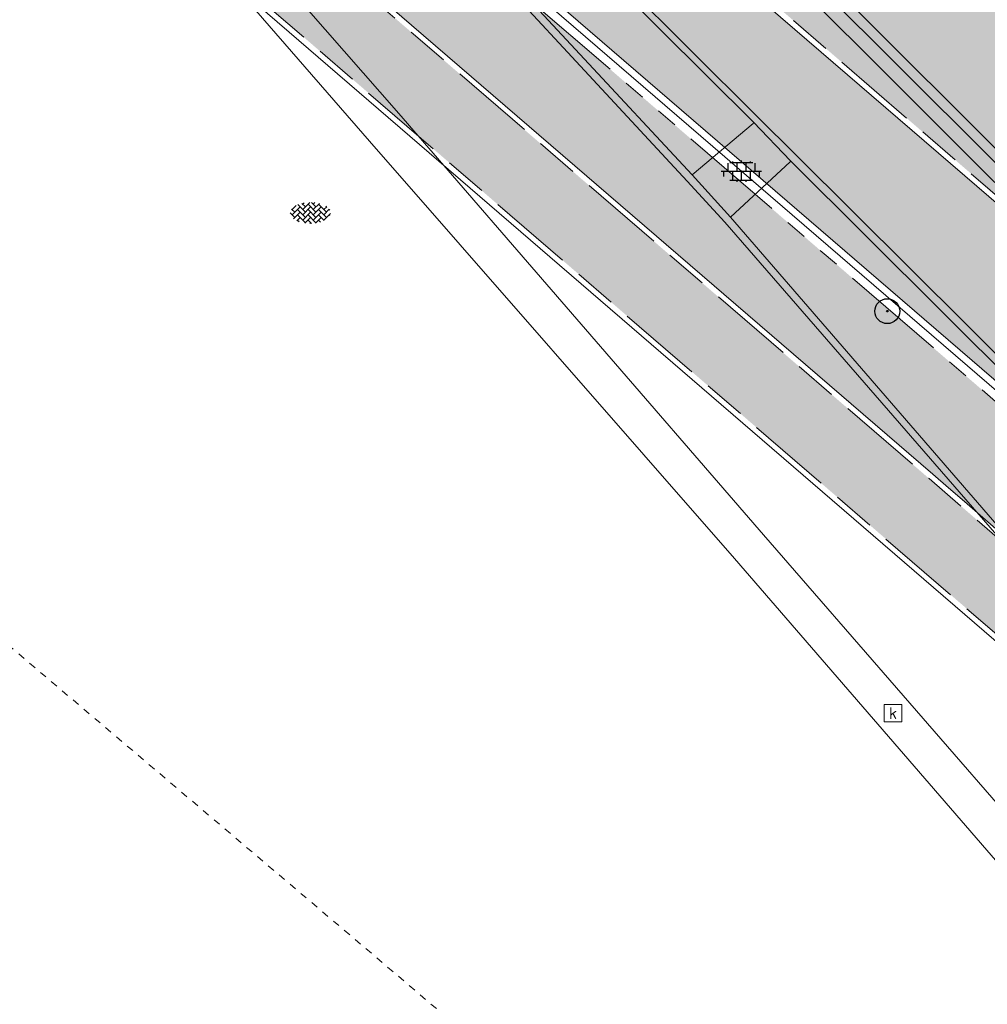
# Model space of a CAD drawing. Header units: metres. Extents: x 187916 to 189411, y 333285 to 334910.
# Tile 297 of 348: x 188974 to 188987, y 333990 to 334004. Entities that reach past the tile are written whole.
import ezdxf
from ezdxf.enums import TextEntityAlignment as Align

# ---------------------------------------------------------------- set-up
doc = ezdxf.new("R2010")
doc.units = ezdxf.units.M
for name, pattern in [('DASHED2', [0.375, 0.25, -0.125]), ('VH-OPSLUITBAND_100X200', [16, 8, -2, 4, -2]), ('VH-TROTTOIRBAND_180-200', [20, 10, -2, 2, -2, 2, -2])]:
    doc.linetypes.add(name, pattern=pattern)
for name, color, linetype, lineweight in [('B-ME-GR-BOOM-S', 253, 'Continuous', 25), ('B-ME-OG-TERREIN_CULTUURSCHEIDING-G', 253, 'DASHED2', 18), ('B-ME-RI-HWA_KOLK-S', 253, 'Continuous', 25), ('B-ME-VH-GOOT-G', 253, 'Continuous', 18), ('B-ME-VH-KANTOPSLUITING_ACHTERKANTBAND-G', 253, 'Continuous', 18), ('B-ME-VH-VERHARDING_ASFALT-G', 253, 'Continuous', 18), ('B-ME-VH-VERHARDING_BETONSTRAATSTEEN-G', 253, 'Continuous', 18), ('B-ME-VH-VERHARDING_BETONSTRAATSTEEN-S', 253, 'Continuous', 25), ('B-ME-VH-VERHARDING_TEGEL-G', 253, 'Continuous', 18), ('B-ME-VH-VERHARDING_TEGEL-S', 253, 'Continuous', 25), ('N-WE-GR-HAAG-HG01-A', 96, 'Continuous', 35), ('N-WE-VH-KANTOPSLUITING_OPSLUITBAND_80X200-G', 30, 'VH-OPSLUITBAND_100X200', 15), ('N-WE-VH-KANTOPSLUITING_RIJWIELPADBAND_4-12 200-G', 94, 'VH-TROTTOIRBAND_180-200', 15), ('N-WE-VH-KANTOPSLUITING_VOORKANTBAND-G', 7, 'Continuous', 15), ('N-WE-VH-KANTVERHARDING_STREKLAAG_BSS-G', 60, 'Continuous', 18), ('N-WE-VH-VERHARDING_BETONSTRAATSTEEN-ROOD-A', 11, 'Continuous', 18), ('N-WE-VH-VERHARDING_TEGEL-A', 254, 'Continuous', 5)]:
    doc.layers.add(name, color=color, linetype=linetype, lineweight=lineweight)
doc.styles.add('NLCS-ISO', font='NLCS-ISO.ttf')

# ---------------------------------------------------------------- blocks, each defined once
blk = doc.blocks.new('SVH-TEGEL_300X300_DUN_LINT_KL-SO')
for p, q in [((3.325515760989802e-16, 1.810386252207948), (2.755364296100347e-16, 1.499999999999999)), ((-2.25, 1.355676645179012), (-2.25, -6.969183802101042e-16)), ((-1.900843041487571, 1.499999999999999), (1.90084304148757, 1.499999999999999)), ((-1.5, 1.624087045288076), (-1.5, 1.499999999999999)), ((-0.7499999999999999, 1.5), (-0.7500000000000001, 1.377682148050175e-16)), ((0, 0), (-2.755364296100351e-16, -1.500000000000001)), ((0.7500000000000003, 1.499999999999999), (0.7500000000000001, -1.247991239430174e-15)), ((1.5, 1.624087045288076), (1.5, 1.499999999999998)), ((2.25, 1.355676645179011), (2.25, -4.133046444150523e-16)), ((-3.39489953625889, -4.866106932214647e-16), (3.39489953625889, -1.733835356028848e-15)), ((-3, -3.055132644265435e-15), (-3.000000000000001, -0.8474312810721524)), ((-1.900843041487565, -1.500000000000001), (1.900843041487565, -1.500000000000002)), ((-1.5, -8.346865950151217e-16), (-1.5, -1.500000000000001)), ((-0.7500000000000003, -1.499999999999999), (-0.7500000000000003, -1.765655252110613)), ((0.7499999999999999, -1.500000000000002), (0.7499999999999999, -1.765655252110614)), ((1.5, -2.495982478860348e-15), (1.5, -1.500000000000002)), ((2.999999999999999, -2.495982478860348e-15), (2.999999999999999, -0.8474312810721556))]:
    blk.add_line(p, q)
blk = doc.blocks.new('SGR-BOOM_01')
at = {"ltscale": 0.1}
h = blk.add_hatch(color=256, dxfattribs=at)
edge = h.paths.add_edge_path()
edge.add_arc((7.366995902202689e-12, -5.115907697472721e-12), 0.15, 0, 360)
for centre, radius in [((0, 0), 2.5), ((7.366995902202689e-12, -5.115907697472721e-12), 0.04499999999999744)]:
    blk.add_circle(centre, radius)
blk.add_circle((7.366995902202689e-12, -5.115907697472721e-12), 0.15, dxfattribs=at)
blk = doc.blocks.new('SRI-KOLK-SO')
at = {"color": 0, "linetype": 'ByBlock', "lineweight": 18}
blk.add_lwpolyline([(-1.125, -1.125), (1.125, -1.125), (1.125, 1.125), (-1.125, 1.125)], close=True, dxfattribs=at)
at = {"color": 0, "linetype": 'ByBlock', "lineweight": 18, "style": 'NLCS-ISO'}
blk.add_text('k', height=1.5, dxfattribs=at).set_placement((0, 0), align=Align.MIDDLE_CENTER)
blk = doc.blocks.new('SVH-BSS_KEIFORMAAT_KEPER-SO')
at = {"ltscale": 0.1}
for p, q in [((-5.336050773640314, 0.881278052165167), (-4.454772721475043, -7.582823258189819e-14)), ((-5.197234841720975, 0.7424621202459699), (-4.025666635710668, 1.914030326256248)), ((-5.197234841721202, -0.7424621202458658), (-2.969848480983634, 1.48492424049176)), ((-4.812064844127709, -1.842216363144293), (-2.969848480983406, 3.785860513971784e-14)), ((-4.564991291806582, 1.595142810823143), (-4.454772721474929, 1.484924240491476)), ((-3.712310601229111, 0.7424621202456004), (-1.484924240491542, -1.484924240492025)), ((-3.597206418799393, 2.112282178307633), (-1.484924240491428, -2.747801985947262e-13)), ((-2.477046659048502, 2.477046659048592), (-1.484924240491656, 1.484924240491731)), ((-2.227386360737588, 0.7424621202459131), (-0.2128896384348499, 2.756958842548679)), ((-2.227386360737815, 2.227386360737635), (-1.846044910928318, 2.608727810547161)), ((-2.227386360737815, -0.7424621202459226), (-2.463584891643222e-13, 1.484924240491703)), ((-2.227386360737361, -2.227386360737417), (2.083888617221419e-13, 2.083888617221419e-13)), ((-0.7424621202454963, 2.227386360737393), (1.484924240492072, -2.321476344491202e-13)), ((-0.7424621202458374, 0.7424621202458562), (1.484924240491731, -1.48492424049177)), ((0.2160084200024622, 2.753840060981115), (1.484924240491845, 1.484924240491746)), ((0.742462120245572, 2.227386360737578), (1.196639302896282, 2.681563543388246)), ((0.7424621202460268, 0.7424621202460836), (2.445993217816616, 2.445993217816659)), ((0.7424621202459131, -0.7424621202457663), (2.969848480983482, 1.48492424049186)), ((0.7424621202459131, -2.227386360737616), (2.969848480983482, 9.43689570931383e-15)), ((2.227386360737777, 2.22738636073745), (4.454772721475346, -1.753042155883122e-13)), ((2.227386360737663, 0.7424621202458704), (4.454772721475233, -1.484924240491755)), ((3.7123106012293, 0.7424621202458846), (4.50164561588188, 1.531797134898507)), ((3.7123106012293, -0.7424621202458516), (5.246882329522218, 0.7921096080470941)), ((4.221158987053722, 1.718537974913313), (4.45477272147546, 1.484924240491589)), ((5.197234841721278, 0.7424621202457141), (5.392160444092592, 0.5475365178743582)), ((-5.734817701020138, -0.2048792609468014), (-4.454772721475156, -1.484924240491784)), ((-3.894231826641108, -2.40930758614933), (-2.969848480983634, -1.484924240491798)), ((-3.712310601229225, -0.742462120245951), (-1.484924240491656, -2.969848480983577)), ((-3.712310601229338, -2.227386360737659), (-3.270758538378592, -2.668938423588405)), ((-1.594092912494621, -3.079017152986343), (9.470202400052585e-14, -1.484924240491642)), ((-0.74246212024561, -0.74246212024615), (1.484924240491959, -2.969848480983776)), ((-0.7424621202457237, -2.227386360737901), (0.2141389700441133, -3.18398745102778)), ((1.364972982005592, -3.089799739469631), (2.969848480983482, -1.484924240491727)), ((2.227386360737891, -0.7424621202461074), (3.843627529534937, -2.358703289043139)), ((2.22738636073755, -2.227386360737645), (2.78091825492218, -2.780918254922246)), ((3.712310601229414, -2.227386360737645), (5.574234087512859, -0.3654628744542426)), ((5.197234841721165, -0.7424621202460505), (5.40549668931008, -0.950723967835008)), ((-0.2171522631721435, -3.18700074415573), (9.470202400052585e-14, -2.969848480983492))]:
    blk.add_line(p, q, dxfattribs=at)
at = {"style": 'NLCS-ISO'}
blk.add_attdef('FORMAAT', text='', height=1.8, dxfattribs=at).set_placement((-5.834817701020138, -0.2150483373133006), align=Align.MIDDLE_RIGHT)
blk.add_attdef('KLEUR', text='', height=1.8, dxfattribs=at).set_placement((5.824648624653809, -0.2150483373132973), align=Align.MIDDLE_LEFT)
at = {"style": 'NLCS-ISO', "flags": 1}
blk.add_attdef('FUNCTIE', text='', height=1.8, dxfattribs=at).set_placement((0.1159930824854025, -3.584775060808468), align=Align.MIDDLE_CENTER)
blk = doc.blocks.new('DTM')
at = {"layer": 'B-ME-OG-TERREIN_CULTUURSCHEIDING-G', "ltscale": 0.2, "flags": 128}
blk.add_lwpolyline([(188994.048, 333970.0049999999), (188997.7620000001, 333974.219), (188992.4890000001, 333978.699), (188985.8700000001, 333984.358), (188978.6320000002, 333990.5249999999), (188972.9419999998, 333995.3560000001), (188967.4189999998, 333999.9249999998), (188963.0970000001, 333994.8330000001)], dxfattribs=at)
at = {"layer": 'B-ME-VH-GOOT-G', "ltscale": 0.2, "flags": 128}
for points in [[(188997.5632483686, 333980.1748370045), (188995.6579999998, 333982.3640000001), (188989.6159999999, 333989.2599999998), (188983.7000000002, 333996.105), (188978.5690000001, 334001.9699999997), (188973.9678321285, 334007.2689250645), (188974.37359311, 334007.6198718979)], [(188997.8940226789, 333980.4856798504), (188996.0580000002, 333982.6779999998), (188989.9929999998, 333989.662), (188984.1060000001, 333996.4350000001), (188978.9819999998, 334002.3560000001), (188974.37359311, 334007.6198718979)]]:
    blk.add_lwpolyline(points, dxfattribs=at)
at = {"layer": 'B-ME-VH-KANTOPSLUITING_ACHTERKANTBAND-G', "ltscale": 0.2, "flags": 128}
for points in [[(189004.2000000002, 333963.0499999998), (189005.5780000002, 333965.0019999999), (189006.301, 333966.5830000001), (189006.9929999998, 333968.9679999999), (189007.301, 333970.77), (189007.4100000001, 333972.2620000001), (189007.3909999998, 333974.827), (189007.094, 333976.7970000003), (189006.554, 333978.6839999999), (189005.5299999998, 333981.111), (189005.085, 333981.98), (189003.7650000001, 333984.1949999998), (189003.2609999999, 333984.9569999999), (189002.662, 333985.741), (189001.385, 333987.291), (189000.3059999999, 333988.4580000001), (188995.7850000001, 333992.9699999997), (188985.6710000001, 334003.0759999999), (188978.7859999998, 334009.923), (188973.3879999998, 334015.298), (188972.2889999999, 334016.3590000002), (188965.6940000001, 334022.9509999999), (188958.6000000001, 334030.0260000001), (188955.125, 334033.4610000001)], [(189001.835, 333983.946), (189001.256, 333984.662), (188999.884, 333986.283), (188999.031, 333987.2289999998), (188998.126, 333988.153), (188994.6310000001, 333991.585), (188994.0960000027, 333992.1200000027), (188984.486, 334001.6899999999), (188983.9640000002, 334002.2379999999), (188977.372, 334008.7910000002), (188971.1719999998, 334014.7579999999), (188964.1329999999, 334021.7889999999), (188957.2089999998, 334028.6740000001), (188953.8319999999, 334032.0329999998), (188949.27, 334036.1890000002), (188948.6779999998, 334036.6779999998), (188941.2080000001, 334042.426), (188935.0449999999, 334047.1359999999), (188934.96, 334047.2080000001), (188926.7990000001, 334053.3539999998), (188926.5660000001, 334053.5240000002), (188921.977, 334057.3900000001), (188918.1170000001, 334052.858)], [(189000.0929999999, 333981.8960000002), (188993.0520000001, 333990.0410000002), (188992.5109999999, 333990.6490000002), (188983.6400000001, 334000.9010000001), (188983.1039999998, 334001.497), (188975.213, 334009.98), (188973.1570000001, 334008.1800000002), (188971.852, 334007.9130000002), (188970.3360000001, 334008.5890000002), (188972.9580000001, 334011.4900000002), (188965.2379999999, 334018.9139999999), (188959.9619999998, 334023.9410000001), (188952.5669999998, 334030.9160000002), (188948.1779999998, 334034.835), (188947.5690000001, 334035.375), (188939.409, 334041.656), (188935.7170000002, 334044.4019999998), (188934.8790000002, 334045.6060000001)], [(188983.9640000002, 334002.2379999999), (188983.96, 334002.216), (188983.1039999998, 334001.497)], [(188984.486, 334001.6899999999), (188984.4789999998, 334001.679), (188983.6400000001, 334000.9010000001)]]:
    blk.add_lwpolyline(points, dxfattribs=at)
at = {"layer": 'B-ME-VH-VERHARDING_ASFALT-G', "ltscale": 0.2, "flags": 128}
blk.add_lwpolyline([(189005.392, 333982.1430000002), (189004.0750000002, 333984.3879999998), (189003.6170000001, 333985.0860000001), (189002.895, 333986.006), (189001.628, 333987.54), (189000.5759999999, 333988.7060000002), (188999.661, 333989.605), (188996.0699999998, 333993.2000000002), (188985.9219999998, 334003.3020000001), (188979.0690000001, 334010.1329999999), (188973.6680000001, 334015.517), (188974.1719999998, 334016.023), (188973.108, 334017.1099999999), (188972.5640000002, 334016.594), (188965.96, 334023.156), (188958.8489999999, 334030.284), (188955.3930000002, 334033.6979999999), (188950.074, 334038.4909999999), (188942.6009999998, 334044.2970000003), (188936.5550000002, 334048.8480000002)], dxfattribs=at)
at = {"layer": 'B-ME-VH-VERHARDING_BETONSTRAATSTEEN-G', "ltscale": 0.2, "flags": 128}
for points in [[(189005.264, 333982.0810000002), (189003.929, 333984.3199999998), (189003.4619999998, 333985.0040000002), (189002.806, 333985.884), (189001.53, 333987.422), (189000.4649999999, 333988.588), (188999.551, 333989.498), (188995.946, 333993.1030000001), (188985.8169999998, 334003.2080000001), (188978.949, 334010.037), (188973.5490000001, 334015.4109999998), (188972.4399999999, 334016.4890000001), (188965.8509999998, 334023.0580000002), (188958.747, 334030.1529999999), (188955.2910000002, 334033.574), (188949.9870000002, 334038.3620000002), (188942.486, 334044.1740000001), (188936.4539999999, 334048.7259999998)], [(189000.0189999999, 333981.8399999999), (188992.96, 333990), (188992.4470000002, 333990.6009999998), (188983.5630000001, 334000.8300000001), (188983.0350000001, 334001.4070000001), (188975.23, 334009.824), (188973.1880000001, 334008.0920000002), (188971.861, 334007.824), (188970.1830000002, 334008.5830000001), (188972.8300000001, 334011.4840000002), (188965.165, 334018.841), (188959.8560000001, 334023.8769999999), (188952.4810000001, 334030.8429999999), (188948.0830000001, 334034.7689999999), (188947.483, 334035.2939999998), (188939.358, 334041.548), (188935.6359999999, 334044.3130000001), (188934.787, 334045.5980000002)]]:
    blk.add_lwpolyline(points, dxfattribs=at)
at = {"layer": 'B-ME-VH-VERHARDING_TEGEL-G', "ltscale": 0.2, "flags": 128}
blk.add_lwpolyline([(189001.9130000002, 333983.986), (188999.1260000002, 333987.2719999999), (188994.71, 333991.659), (188994.1839999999, 333992.2060000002), (188984.5660000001, 334001.7740000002), (188984.0219999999, 334002.3100000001), (188977.4339999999, 334008.8730000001), (188971.2489999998, 334014.827), (188964.1899999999, 334021.8730000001), (188957.2850000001, 334028.7310000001), (188953.898, 334032.085), (188949.3450000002, 334036.2489999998), (188948.733, 334036.7599999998), (188941.236, 334042.5380000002), (188935.2220000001, 334047.1209999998), (188936.318, 334048.577)], dxfattribs=at)
at = {"layer": 'B-ME-GR-BOOM-S', "xscale": 0.07, "yscale": 0.07, "zscale": 0.07}
blk.add_blockref('SGR-BOOM_01', (188985.844, 333999.579), dxfattribs=at)
at = {"layer": 'B-ME-RI-HWA_KOLK-S', "xscale": 0.11, "yscale": 0.11, "zscale": 0.11}
blk.add_blockref('SRI-KOLK-SO', (188985.926, 333993.929), dxfattribs=at)
at = {"layer": 'B-ME-VH-VERHARDING_BETONSTRAATSTEEN-S', "xscale": 0.05, "yscale": 0.05, "zscale": 0.05}
blk.add_blockref('SVH-BSS_KEIFORMAAT_KEPER-SO', (188977.743, 334000.971), dxfattribs=at)
at = {"layer": 'B-ME-VH-VERHARDING_TEGEL-S', "xscale": 0.084, "yscale": 0.084, "zscale": 0.084}
blk.add_blockref('SVH-TEGEL_300X300_DUN_LINT_KL-SO', (188983.794, 334001.545), dxfattribs=at)
blk = doc.blocks.new('ontwerp Wilhelmina- & Engelenkampstraat')
at = {"layer": 'N-WE-GR-HAAG-HG01-A', "transparency": 33554610}
h = blk.add_hatch(color=256, dxfattribs=at)
h.dxf.hatch_style = 1
edge = h.paths.add_edge_path()
edge.add_line((188990.1207807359, 334001.5074497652), (188981.5121148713, 334008.9299964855))
edge.add_line((188981.5121148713, 334008.9299964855), (188967.5251396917, 334020.9898526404))
edge.add_arc((188742.2273916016, 333761.2592352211), 343.8300000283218, 49.06069820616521, 50.02686678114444)
edge.add_arc((188972.891283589, 334036.4156842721), 15.22000000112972, 220.6515221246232, 230.0268667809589, ccw=False)
edge.add_line((188961.3440856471, 334026.5005130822), (188952.9590599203, 334036.2657052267))
edge.add_arc((188941.7456837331, 334026.6371749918), 14.77999999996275, 40.65152212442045, 52.54545484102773)
edge.add_line((188950.7338723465, 334038.3700717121), (188949.5076269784, 334039.309458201))
edge.add_line((188949.5076269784, 334039.309458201), (188949.428243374, 334039.3702713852))
edge.add_line((188949.428243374, 334039.3702713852), (188948.8053371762, 334039.872653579))
edge.add_line((188948.8053371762, 334039.872653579), (188948.7259535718, 334039.9334667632))
edge.add_arc((188948.5435140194, 334039.6953159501), 0.300000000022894, 52.54545484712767, 142.5454548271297)
edge.add_line((188948.3053632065, 334039.8777555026), (188948.2101823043, 334039.9508349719))
edge.add_line((188948.2101823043, 334039.9508349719), (188947.151953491, 334038.5694565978))
edge.add_line((188947.151953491, 334038.5694565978), (188947.1992228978, 334038.5332450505))
edge.add_line((188947.1992228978, 334038.5332450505), (188949.5054460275, 334036.7665229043))
edge.add_arc((188941.7456837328, 334026.6371749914), 12.7600000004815, 40.65152212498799, 52.54545483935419, ccw=False)
edge.add_line((188951.4265145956, 334034.9497626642), (188959.8115403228, 334025.1845705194))
edge.add_arc((188972.8912835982, 334036.4156842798), 17.2400000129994, 220.6515221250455, 230.0268667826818)
edge.add_arc((188742.2273916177, 333761.2592352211), 341.8100000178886, 49.06019450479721, 50.02686678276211, ccw=False)
edge.add_line((188966.2037861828, 334019.4619671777), (188980.1930460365, 334007.4001411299))
edge.add_line((188980.1930460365, 334007.4001411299), (188988.8016954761, 333999.9776085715))
edge.add_arc((188830.8329329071, 333816.7655190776), 241.9107266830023, 46.97233206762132, 49.231496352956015, ccw=False)
edge.add_arc((188830.833149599, 333816.7657459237), 241.9104129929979, 45.63147777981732, 46.972332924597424, ccw=False)
edge.add_line((188999.9940158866, 333989.6970884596), (189003.5862339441, 333986.1831926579))
edge.add_arc((188990.9574049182, 333973.2728759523), 18.06000000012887, 43.572958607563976, 45.63147777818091, ccw=False)
edge.add_line((189004.0418253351, 333985.7212309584), (189005.3709620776, 333987.2631149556))
edge.add_line((189005.3709620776, 333987.2631149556), (189005.1906121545, 333987.439535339))
edge.add_line((189005.1906121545, 333987.439535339), (189001.4065298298, 333991.14111213))
edge.add_arc((188830.8334003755, 333816.7660280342), 243.9300359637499, 45.63147778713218, 49.23149635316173)
h = blk.add_hatch(color=256, dxfattribs=at)
h.dxf.hatch_style = 1
edge = h.paths.add_edge_path()
edge.add_arc((188742.2273916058, 333761.2592352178), 338.1800000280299, 49.05927801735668, 50.02686678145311)
edge.add_arc((188972.8912836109, 334036.4156842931), 20.87000003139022, 220.6515221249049, 230.0268667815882, ccw=False)
edge.add_line((188957.057510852, 334022.8197826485), (188948.6724851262, 334032.5849747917))
edge.add_arc((188941.7456837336, 334026.6371749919), 9.12999999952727, 40.65152212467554, 52.54545483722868)
edge.add_line((188947.2979274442, 334033.8848980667), (188944.9433215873, 334035.6886846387))
edge.add_line((188944.9433215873, 334035.6886846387), (188944.5662180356, 334035.1966918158))
edge.add_arc((188944.8995624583, 334034.9411893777), 0.4199999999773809, 142.5304914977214, 232.5454548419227)
edge.add_line((188944.644147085, 334034.6077782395), (188946.6654703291, 334033.0593085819))
edge.add_arc((188941.7456837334, 334026.6371749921), 8.089999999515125, 40.65152212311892, 52.545454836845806, ccw=False)
edge.add_line((188947.8834518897, 334031.907459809), (188956.2684776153, 334022.1422676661))
edge.add_arc((188972.8912836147, 334036.415684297), 21.91000003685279, 220.6515221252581, 230.0268667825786)
edge.add_arc((188742.2273916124, 333761.2592352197), 337.1400000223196, 49.059012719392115, 50.02686678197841, ccw=False)
edge.add_line((188963.148947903, 334015.9296999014), (188992.1015488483, 333990.9661750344))
edge.add_line((188992.1015488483, 333990.9661750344), (188992.7074842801, 333991.6207000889))
edge.add_arc((188830.8329346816, 333816.7655210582), 238.2807240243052, 47.20760788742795, 49.23149635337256)
edge.add_line((188986.4312896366, 333997.2284130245), (188977.8226401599, 334004.6509456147))
edge.add_line((188977.8226401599, 334004.6509456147), (188963.8292576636, 334016.7163262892))
at = {"layer": 'N-WE-VH-VERHARDING_BETONSTRAATSTEEN-ROOD-A', "transparency": 33554610}
h = blk.add_hatch(color=11, dxfattribs=at)
h.dxf.hatch_style = 1
h.paths.add_polyline_path([(189012.5949575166, 333970.9112229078), (189014.1874316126, 333972.5517703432, -0.6590960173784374), (189015.0973028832, 333972.2038594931, 0.09320774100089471), (189014.1035389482, 333976.5265371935, -0.3045375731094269), (189013.9981234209, 333975.9451927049), (189009.8034222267, 333971.6245598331, -0.6784699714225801), (189008.8932034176, 333972.0009178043), (189008.9357583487, 333973.0295145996, 0.2053023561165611), (189003.5302918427, 333986.1260045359), (188999.9380690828, 333989.6399049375, 0.0157093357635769), (188988.7494629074, 333999.9170135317), (188980.1408056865, 334007.339552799), (188966.145066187, 334019.4069657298), (188961.7707177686, 334023.1373027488, -0.04104919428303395), (188959.7508454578, 334025.132453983), (188951.3658197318, 334034.8976461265, 0.05194371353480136), (188949.4567954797, 334036.7030160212), (188946.5688155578, 334038.9154030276), (188945.4133650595, 334037.4071145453), (188945.8832322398, 334037.0471646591), (188948.3013449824, 334035.194727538, -0.05194371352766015), (188949.9243167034, 334033.6598783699), (188958.3093424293, 334023.8946862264, 0.04093049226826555), (188960.5438110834, 334021.6865185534, -0.004220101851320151), (188964.9085915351, 334017.9643425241), (188978.9000973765, 334005.9005799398), (188987.5087468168, 333998.478047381, -0.00985778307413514), (188994.5500118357, 333992.1607062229, -0.005850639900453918), (188998.6094666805, 333988.2816650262), (189002.201677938, 333984.7677758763, -0.1876620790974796), (189007.0136162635, 333974.1472198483), (189007.0368801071, 333973.142961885, -0.03134809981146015), (189006.8944750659, 333971.1336716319), (189006.7298050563, 333970.1427331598, -0.02441795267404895), (189006.3494816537, 333968.6198797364), (189006.0289135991, 333967.6678758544, -0.03134809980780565), (189005.2099037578, 333965.827563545), (189004.7172067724, 333964.9521636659, -0.04493827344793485), (189003.0091613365, 333962.6276156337, 0.01021608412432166), (189002.5600411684, 333962.0977196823), (188996.1640974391, 333954.2310867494, -0.02655848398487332), (188995.08825284, 333953.0427378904), (188989.5730525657, 333947.4895765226), (188990.9019999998, 333946.1869999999), (188997.5847992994, 333953.0784960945, 0.02425854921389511), (188998.5561339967, 333954.1613329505), (189004.2602311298, 333961.1767933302, 0.0881875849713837), (189007.6139240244, 333966.5022946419), (189011.1132124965, 333962.5967501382, 0.04416416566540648), (189012.8605113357, 333964.7059020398, -0.534402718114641), (189011.9793789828, 333964.7208096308, -0.3489145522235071)])
at = {"layer": 'N-WE-VH-VERHARDING_TEGEL-A', "transparency": 33554610}
h = blk.add_hatch(color=256, dxfattribs=at)
h.dxf.hatch_style = 1
edge = h.paths.add_edge_path()
edge.add_line((189005.0774398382, 333966.0503961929), (189004.7963999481, 333966.1754697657))
edge.add_line((189004.7963999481, 333966.1754697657), (189005.3514913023, 333967.4227581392))
edge.add_line((189005.3514913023, 333967.4227581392), (189004.9021726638, 333967.0251241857))
edge.add_line((189004.9021726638, 333967.0251241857), (189004.3386312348, 333967.6619150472))
edge.add_arc((188990.9873448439, 333973.2540935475), 14.47512724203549, 318.5232546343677, 337.2736557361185, ccw=False)
edge.add_arc((189015.7504460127, 333951.3732982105), 18.56999987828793, 138.5459891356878, 140.8872617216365)
edge.add_line((189001.3418684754, 333963.0881515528), (188998.2299600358, 333959.2606880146))
edge.add_arc((188986.5913674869, 333968.7234128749), 14.99999994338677, 318.968795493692, 320.88726171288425, ccw=False)
edge.add_line((188997.9066499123, 333958.8763634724), (188994.352, 333955.3640000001))
edge.add_line((188994.352, 333955.3640000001), (188988.1749999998, 333949.4369999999))
edge.add_line((188988.1749999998, 333949.4369999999), (188987.8974024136, 333949.1319759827))
edge.add_line((188987.8974024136, 333949.1319759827), (188989.4159442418, 333947.6435672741))
edge.add_line((188989.4159442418, 333947.6435672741), (188990.121169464, 333948.3536656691))
edge.add_line((188990.121169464, 333948.3536656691), (188994.9284591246, 333953.194102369))
edge.add_arc((188984.3588302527, 333963.8375484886), 14.99999999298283, 314.8006229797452, 320.8872617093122)
edge.add_line((188995.9974228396, 333954.3748235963), (189002.6917110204, 333962.603027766))
edge.add_arc((188990.957404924, 333973.2728759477), 15.85999999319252, 317.7201703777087, 325.2859657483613)
edge.add_arc((188990.9011020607, 333973.3106094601), 15.92776975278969, 325.2897294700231, 328.8127196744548)
edge.add_line((189004.5269784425, 333965.0626192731), (189005.0174123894, 333965.9340976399))
edge.add_arc((188986.9977766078, 333975.3085658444), 20.31226052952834, 332.5149132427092, 332.8840834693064)
edge = h.paths.add_edge_path()
edge.add_line((189004.3820783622, 333967.7666755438), (189004.7550403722, 333968.0967360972))
edge.add_line((189004.7550403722, 333968.0967360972), (189005.3514913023, 333967.4227581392))
edge.add_line((189005.3514913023, 333967.4227581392), (189005.5277841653, 333967.8188875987))
edge.add_line((189005.5277841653, 333967.8188875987), (189005.8044683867, 333967.6957524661))
edge.add_arc((189002.2938914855, 333969.0386109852), 3.758645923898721, 339.0672525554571, 339.780771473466)
edge.add_line((189005.8209187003, 333967.7395735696), (189006.1400881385, 333968.6872712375))
edge.add_arc((188990.904323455, 333973.2861327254), 15.91471182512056, 343.2037466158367, 348.7513852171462)
edge.add_line((189006.5133136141, 333970.1817038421), (189006.6771933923, 333971.1681841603))
edge.add_line((189006.6771933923, 333971.1681841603), (189006.6887533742, 333971.2568710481))
edge.add_line((189006.6887533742, 333971.2568710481), (189006.4099758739, 333971.2766289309))
edge.add_line((189006.4099758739, 333971.2766289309), (189005.7829767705, 333970.6309725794))
edge.add_line((189005.7829767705, 333970.6309725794), (189005.3525392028, 333971.0489719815))
edge.add_line((189005.3525392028, 333971.0489719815), (189005.9795383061, 333971.6946283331))
edge.add_line((189005.9795383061, 333971.6946283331), (189006.3857358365, 333971.3001685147))
edge.add_line((189006.3857358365, 333971.3001685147), (189006.511366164, 333973.0727728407))
edge.add_line((189006.511366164, 333973.0727728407), (189006.815855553, 333973.0511926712))
edge.add_line((189006.815855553, 333973.0511926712), (189006.8169027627, 333973.1394393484))
edge.add_line((189006.8169027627, 333973.1394393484), (189006.7937924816, 333974.1391722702))
edge.add_arc((188990.9570107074, 333973.2725998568), 15.86047302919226, 3.132042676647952, 45.63115735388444)
edge.add_line((189002.0478383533, 333984.6105073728), (188998.4556279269, 333988.1243957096))
edge.add_arc((188830.8324860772, 333816.7650515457), 239.7113733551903, 45.63147792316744, 46.97233024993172)
edge.add_arc((188830.8329331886, 333816.7655193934), 239.710726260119, 46.97233206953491, 49.23149635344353)
edge.add_line((188987.3650858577, 333998.3114294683), (188978.7564364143, 334005.7339620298))
edge.add_line((188978.7564364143, 334005.7339620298), (188964.7646806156, 334017.7979401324))
edge.add_arc((188742.2273911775, 333761.2592347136), 339.6100006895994, 49.05964081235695, 50.02686678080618)
edge.add_arc((188972.891283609, 334036.4156842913), 19.44000002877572, 220.6515221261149, 230.0268667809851, ccw=False)
edge.add_line((188958.1424315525, 334023.7513657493), (188949.7574058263, 334033.516557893))
edge.add_arc((188941.7456837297, 334026.6371749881), 10.56000000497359, 40.65152212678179, 52.5454548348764)
edge.add_line((188948.167555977, 334035.0200836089), (188945.7505565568, 334036.8716678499))
edge.add_line((188945.7505565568, 334036.8716678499), (188944.9295785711, 334035.7999891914))
edge.add_line((188944.9295785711, 334035.7999891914), (188947.3465779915, 334033.9484049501))
edge.add_arc((188941.7456837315, 334026.6371749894), 9.21000000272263, 40.65152212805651, 52.54545483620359, ccw=False)
edge.add_line((188948.7331799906, 334032.6370913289), (188957.1182057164, 334022.8718991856))
edge.add_arc((188972.8912836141, 334036.4156842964), 20.79000003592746, 220.6515221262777, 230.0268667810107)
edge.add_arc((188742.227391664, 333761.2592352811), 338.259999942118, 49.05929837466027, 50.02686678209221, ccw=False)
edge.add_line((188963.8815891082, 334016.7768360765), (188977.8748805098, 334004.7115339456))
edge.add_line((188977.8748805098, 334004.7115339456), (188986.483529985, 333997.2890013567))
edge.add_arc((188830.8329345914, 333816.7655209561), 238.3607241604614, 46.9723320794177, 49.23149635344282, ccw=False)
edge.add_arc((188830.8320758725, 333816.7646222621), 238.3619670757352, 45.63147792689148, 46.97232858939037, ccw=False)
edge.add_line((188997.5116174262, 333987.1593339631), (189001.1038229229, 333983.6454504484))
edge.add_arc((188990.9574049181, 333973.2728759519), 14.51000000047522, -22.30124424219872, 45.631477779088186, ccw=False)
at = {"layer": 'N-WE-VH-KANTOPSLUITING_OPSLUITBAND_80X200-G', "ltscale": 0.15, "flags": 128}
for points in [[(189009.0157202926, 333973.0262064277, 0.2053344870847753), (189003.5862339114, 333986.1831926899), (188999.9957792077, 333989.6953635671, 0.005853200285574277), (188995.9010677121, 333993.6081342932, 0.009857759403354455), (188988.8017128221, 333999.9775936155), (188980.1930460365, 334007.4001411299), (188966.2037861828, 334019.4619671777, 0.004217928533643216), (188961.8158191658, 334023.2038831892, -0.04093049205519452), (188959.8115403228, 334025.1845705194), (188951.3803689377, 334035.0035038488, 0.05194371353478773), (188949.5616770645, 334036.7234461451), (188947.1992228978, 334038.5332450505), (188939.9109150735, 334044.1165794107), (188899.7131124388, 334074.9108018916), (188887.1784972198, 334081.4969522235)], [(188987.8382364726, 333949.18582198), (188988.1176571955, 333949.4928492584), (188994.2961883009, 333955.4213183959), (188997.8482758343, 333958.9311499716, 0.008320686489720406), (188998.167887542, 333959.3111558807), (189001.2797959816, 333963.1386194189, -0.01021608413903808), (189001.7725072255, 333963.7199464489, 0.3993919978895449), (189001.0478812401, 333983.588261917), (188997.4574265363, 333987.1004327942, 0.005853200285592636), (188993.4241318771, 333990.9545162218, 0.009857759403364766), (188986.4313066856, 333997.2283983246), (188977.8226401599, 334004.6509456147), (188963.8292576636, 334016.7163262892, 0.004221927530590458), (188959.4838043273, 334020.4220480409, -0.04093049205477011), (188957.0575108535, 334022.8197826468), (188948.7369533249, 334032.5098951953, 0.05194371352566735), (188947.219369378, 334033.9450788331), (188944.8798147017, 334035.7373351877), (188919.843012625, 334054.9172107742), (188917.3525689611, 334051.9706702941), (188900.6021005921, 334066.5395712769)], [(188944.9433088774, 334035.6886680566), (188944.5662180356, 334035.1966918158, 0.4142900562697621), (188944.644147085, 334034.6077782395), (188946.6596818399, 334033.0637429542, -0.05194371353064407), (188947.888202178, 334031.9019276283), (188956.2684776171, 334022.142267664, 0.04093049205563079), (188958.815678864, 334019.625048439, -0.004223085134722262), (188963.148947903, 334015.9296999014), (188992.514222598, 333990.6103592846)]]:
    blk.add_lwpolyline(points, format="xyb", dxfattribs=at)
at = {"layer": 'N-WE-VH-KANTOPSLUITING_RIJWIELPADBAND_4-12 200-G', "ltscale": 0.15, "flags": 128}
blk.add_lwpolyline([(189006.7937282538, 333974.1391687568, 0.1875981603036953), (189002.0478383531, 333984.610507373), (188998.4573836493, 333988.1226782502, 0.0058532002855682), (188994.3998945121, 333991.9998808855, 0.009857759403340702), (188987.3651030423, 333998.3114146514), (188978.7564364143, 334005.7339620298), (188964.7646806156, 334017.7979401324, 0.004220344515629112), (188960.4024768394, 334021.5179224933, -0.04093049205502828), (188958.1424315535, 334023.7513657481), (188949.7275468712, 334033.5513316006, 0.05194371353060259), (188948.2039407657, 334034.9922104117), (188945.7494432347, 334036.8725207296), (188898.4615291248, 334073.098245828), (188884.081539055, 334080.6734296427)], format="xyb", dxfattribs=at)
at = {"layer": 'N-WE-VH-KANTOPSLUITING_VOORKANTBAND-G', "ltscale": 0.2, "flags": 128}
for points in [[(189006.9137642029, 333974.1417823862, 0.1876620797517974), (189002.1317508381, 333984.6962902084), (188998.5412961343, 333988.2084610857, 0.005853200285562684), (188994.4817766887, 333992.0876037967, 0.009857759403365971), (188987.4434635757, 333998.4022971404), (188978.8347969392, 334005.8248445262), (188964.8431774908, 334017.8887050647, 0.004220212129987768), (188960.479568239, 334021.6098839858, -0.04093049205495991), (188958.23347385, 334023.8295405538), (188949.8023024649, 334033.6484738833, 0.05194371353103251), (188948.2967628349, 334035.0722671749), (188945.8224190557, 334036.9677810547), (188898.5285519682, 334073.1980665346), (188884.154517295, 334080.768693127)], [(188987.8974024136, 333949.1319759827), (188988.1749999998, 333949.4369999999), (188994.352, 333955.3640000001), (188997.9066499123, 333958.8763634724, 0.008371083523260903), (188998.2299600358, 333959.2606880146), (189001.3418684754, 333963.0881515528, -0.01021608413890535), (189001.8324662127, 333963.6669849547, 0.3993919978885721), (189001.1038228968, 333983.645450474), (188997.513368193, 333987.1576213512, 0.005853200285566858), (188993.4787199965, 333991.012998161, 0.009857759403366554), (188986.4835470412, 333997.2889866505), (188977.8748805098, 334004.7115339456), (188963.8815891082, 334016.7768360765, 0.004221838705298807), (188959.5351985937, 334020.4833557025, -0.04093049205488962), (188957.1182057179, 334022.8718991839), (188948.7867903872, 334032.5746567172, 0.05194371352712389), (188947.2812507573, 334033.9984500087), (188944.928465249, 334035.8008420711)]]:
    blk.add_lwpolyline(points, format="xyb", dxfattribs=at)
at = {"layer": 'N-WE-VH-KANTOPSLUITING_VOORKANTBAND-G', "flags": 128}
blk.add_lwpolyline([(188944.8798147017, 334035.7373351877), (188944.5027238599, 334035.2453589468, 0.4142900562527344), (188944.5954965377, 334034.5442713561), (188946.6110312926, 334033.0002360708, -0.05194371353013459), (188947.8275073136, 334031.8498110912), (188956.2077827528, 334022.0901511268, 0.04093049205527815), (188958.7642845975, 334019.5637407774, -0.004223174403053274), (188963.0966163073, 334015.8691902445), (188992.4619821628, 333990.5497710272)], format="xyb", dxfattribs=at)
at = {"layer": 'N-WE-VH-KANTOPSLUITING_VOORKANTBAND-G', "ltscale": 0.2, "flags": 128}
blk.add_lwpolyline([(188988.7494724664, 333999.9170052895), (188980.1408056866, 334007.339552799)], dxfattribs=at)
at = {"layer": 'N-WE-VH-KANTVERHARDING_STREKLAAG_BSS-G', "flags": 128}
blk.add_lwpolyline([(188898.5826437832, 334073.2825991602), (188945.8832322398, 334037.0471646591), (188948.3013449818, 334035.1947275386, -0.05194371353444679), (188949.9243167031, 334033.6598783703), (188958.3093424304, 334023.8946862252, 0.04093049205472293), (188960.5438110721, 334021.6865185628, -0.004220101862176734), (188964.9085915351, 334017.9643425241), (188978.9000973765, 334005.9005799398), (188987.5087640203, 333998.4780325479, -0.009857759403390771), (188994.5500118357, 333992.1607062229, -0.005853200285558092), (188998.6112232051, 333988.2799467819), (189002.2016779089, 333984.7677759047, -0.1876620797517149), (189007.0136162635, 333974.1472198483), (189007.0368801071, 333973.142961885, -0.03134809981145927), (189006.8944750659, 333971.1336716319), (189006.7298050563, 333970.1427331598, -0.02441795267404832), (189006.3494816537, 333968.6198797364), (189006.0289135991, 333967.6678758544, -0.03134809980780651), (189005.2099037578, 333965.827563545), (189004.7172067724, 333964.9521636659, -0.04493827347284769), (189003.0091613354, 333962.6276156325, 0.01021608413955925)], format="xyb", dxfattribs=at)

msp = doc.modelspace()

# ---------------------------------------------------------------- block references
msp.add_blockref('DTM', (0, 0))

# ---------------------------------------------------------------- next in the draw order: block references
msp.add_blockref('ontwerp Wilhelmina- & Engelenkampstraat', (0, 0))

doc.saveas('drawing.dxf')
